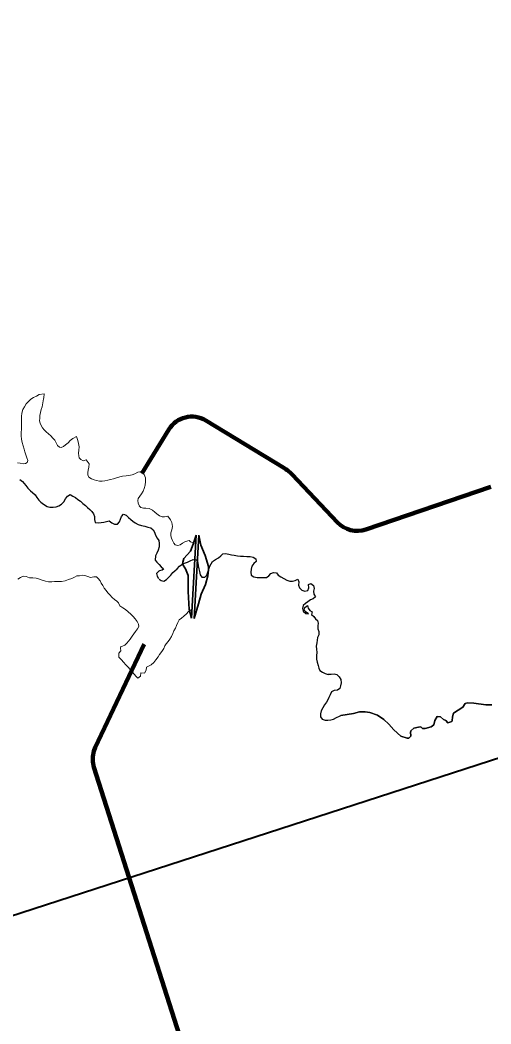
# Model space of a CAD drawing. Extents: x 553962 to 842807, y 8883888 to 9032388.
# Drawn here: x 648486 to 650234, y 8978256 to 8981986 of the extents above; entities that cross this region are included whole.
import ezdxf

# ---------------------------------------------------------------- set-up
doc = ezdxf.new("R2010")
doc.units = 0
doc.header["$LTSCALE"] = 160
for name, color, linetype, lineweight in [('15', 7, 'Continuous', 25), ('21', 7, 'Continuous', 25), ('7', 7, 'Continuous', 90), ('8', 7, 'Continuous', 13)]:
    doc.layers.add(name, color=color, linetype=linetype, lineweight=lineweight)

msp = doc.modelspace()

# ---------------------------------------------------------------- linework, layer by layer
at = {"layer": '15', "lineweight": 40}
msp.add_line((636526.5, 8974783.6), (662912, 8983353), dxfattribs=at)
at = {"layer": '21'}
for points in [[(648485.6, 8980278.9), (648495.2, 8980271.4), (648501.7, 8980263.7), (648507.8, 8980255.8), (648515.3, 8980245.8), (648524.6, 8980236.2), (648532.5, 8980230), (648542.2, 8980222.1), (648548.1, 8980211.2), (648555.4, 8980202), (648563.8, 8980194.3), (648573.3, 8980187.2)], [(648573.3, 8980187.2), (648586.3, 8980178.1), (648596.9, 8980175.3), (648608.8, 8980175.5), (648620.6, 8980176.5), (648630.5, 8980181.1), (648640.1, 8980187.3), (648648.3, 8980195.6), (648654.7, 8980206.9), (648662.1, 8980216.8), (648672.6, 8980222.4), (648682.3, 8980217.2), (648691.5, 8980211.1), (648701, 8980203.8), (648710.1, 8980197.5), (648719.6, 8980189.3), (648728.7, 8980182), (648736.5, 8980174.5), (648745.6, 8980167.4), (648752.4, 8980159.7), (648758.7, 8980151.3), (648761.8, 8980141.1), (648763, 8980129.7), (648765.3, 8980118.6), (648776.2, 8980117.8), (648787, 8980119), (648797.1, 8980120.2), (648807.2, 8980122.5), (648817, 8980124.5), (648827.3, 8980118), (648836.5, 8980112.3), (648847.9, 8980112.2), (648855.6, 8980120.8), (648859, 8980131.3), (648863.1, 8980141.5), (648870.1, 8980149.5), (648879.9, 8980145.9), (648888.9, 8980137.8), (648896.9, 8980130.5), (648905, 8980124), (648913.2, 8980118), (648924, 8980111.8), (648936.4, 8980108.2), (648948.7, 8980105.2), (648960.5, 8980101.8), (648971, 8980098.5), (648979.9, 8980091.4), (648985.1, 8980082.4), (648989, 8980071.4), (648994.6, 8980060.3), (649000.6, 8980051.8), (649003, 8980040.7), (649002.6, 8980028.3), (648999.2, 8980015.8), (648994, 8980004.6), (648988.6, 8979995.5)], [(648988.8, 8979995.1), (648988.6, 8979995.5), (648987.6, 8979979.4), (648993.3, 8979971), (649001.8, 8979962.5), (649009.2, 8979954.6), (649016.8, 8979948.1), (649018.5, 8979944.8), (649013.2, 8979941.7), (649003.3, 8979939.8), (649001.2, 8979938.5), (648992.8, 8979929.4), (648995, 8979919.6), (648999.6, 8979910.5)], [(649200.9, 8979974.2), (649211.5, 8979981.8), (649223.2, 8979987.8), (649230.8, 8979994.4), (649238.7, 8980002.5), (649248.8, 8980003.2), (649260.6, 8980000.8), (649270.4, 8979998.9), (649281.3, 8979996.8), (649292.7, 8979995), (649303.9, 8979994.2), (649315.8, 8979993.9), (649327.9, 8979993), (649340.6, 8979992), (649351.1, 8979989.9), (649361.7, 8979983.4), (649362.4, 8979973.4), (649353.1, 8979966.4), (649346.3, 8979956.7), (649343.2, 8979945.9), (649342.2, 8979933.9), (649343.9, 8979922.8), (649353.2, 8979916.3), (649366.4, 8979914), (649376.4, 8979913.9), (649389.2, 8979914.6), (649400.6, 8979914.4), (649409.8, 8979920.8), (649417.2, 8979929.7), (649427, 8979933.4), (649438.1, 8979932), (649444.2, 8979922.6), (649454, 8979916.3), (649465.2, 8979910.6), (649476.1, 8979905.1), (649486.7, 8979900.2), (649496.8, 8979900.3), (649506.7, 8979903.7), (649517.5, 8979908.3), (649521, 8979898.7), (649519.7, 8979886.5), (649523.2, 8979876), (649531.8, 8979867.9), (649542.6, 8979863.1), (649554.1, 8979866.5), (649558.3, 8979876.2), (649556.2, 8979887.8), (649565.8, 8979892.2), (649575.1, 8979885), (649577.4, 8979873.8), (649575.5, 8979863.1), (649577, 8979852.4), (649582.9, 8979842.8), (649573.5, 8979835.2), (649563.8, 8979830.9), (649554, 8979824.3), (649545, 8979817.8), (649536.6, 8979810.5), (649534.2, 8979799.8), (649537.1, 8979789.2), (649546.2, 8979780.8), (649556.6, 8979779.3), (649548.4, 8979785.6), (649540.3, 8979793), (649543.2, 8979803.3), (649552.8, 8979810.3), (649555.9, 8979800.5), (649561.8, 8979792.3), (649570.6, 8979786.8), (649568.1, 8979776.8), (649576, 8979769.7), (649582.1, 8979761.4), (649589.8, 8979754.4), (649592.8, 8979744.6), (649590.7, 8979734.8), (649591, 8979723.2), (649595.1, 8979713.3), (649594.7, 8979701.8), (649590.6, 8979691.8), (649589.2, 8979681.8), (649587.1, 8979671.9), (649585.3, 8979659), (649585.9, 8979648.3), (649587.3, 8979635.2), (649585.7, 8979624.4), (649586.2, 8979611.5), (649588.9, 8979599.6), (649592, 8979587.6), (649594.4, 8979578.1), (649598.9, 8979568.4), (649608, 8979562.8), (649617.9, 8979558.2), (649629.6, 8979554.5), (649630.9, 8979554.8), (649640.9, 8979555.6), (649652.2, 8979556.5), (649661.9, 8979553.5), (649670.1, 8979545.2), (649677.1, 8979535.4), (649677.7, 8979523), (649677.6, 8979522.6)], [(649001.8, 8979908.6), (649009.5, 8979902.8), (649020.2, 8979900.3), (649030.1, 8979906.9), (649037.3, 8979915), (649045.3, 8979923.1), (649053.7, 8979932.5), (649061.1, 8979939.4), (649069.1, 8979946.7), (649077.8, 8979956), (649086.8, 8979963.2), (649096.2, 8979967.7), (649107, 8979972), (649117.9, 8979976.9), (649128.5, 8979980.9), (649140.6, 8979979.8), (649145.3, 8979968.4), (649147.4, 8979957.5), (649149.9, 8979946.7), (649151.8, 8979936.2), (649154.8, 8979924.8), (649161.3, 8979915.1), (649171.6, 8979915.3), (649179.9, 8979923.5), (649183.2, 8979934.5), (649186.2, 8979945.8), (649190.2, 8979956), (649195.8, 8979965.1), (649200.9, 8979974.2)], [(649677.6, 8979522.6), (649675.5, 8979512.4), (649673, 8979502.2), (649664.1, 8979495.6), (649651.3, 8979494.8), (649641.6, 8979489.4), (649636.6, 8979478.5), (649632.5, 8979469), (649627.9, 8979459.7), (649622.9, 8979451), (649616.1, 8979441), (649609.6, 8979430.4), (649604, 8979418.8), (649601.7, 8979408), (649600.7, 8979397), (649607.8, 8979388.2), (649618, 8979384.8), (649628.1, 8979384.2), (649638.9, 8979385.7), (649649.2, 8979388.6), (649661.1, 8979394.1)], [(650236.5, 8979441.6), (650214.3, 8979441.8), (650170.2, 8979448), (650146.3, 8979449), (650138.5, 8979446.7), (650128.9, 8979432.8), (650095.1, 8979410.9), (650091.4, 8979396.4), (650090.1, 8979381.3), (650088.7, 8979379.2), (650074.1, 8979373.9), (650065.9, 8979383.2), (650057.5, 8979386.8), (650046.7, 8979397.1), (650034.3, 8979398.4), (650025.3, 8979383.4), (650021.6, 8979366.4), (650011.3, 8979359.9), (649989.6, 8979353.1), (649980.1, 8979353.3), (649975.3, 8979358.3), (649972.7, 8979359.3), (649964.3, 8979358.9), (649946.9, 8979354.8), (649936.1, 8979344.8), (649935.1, 8979338.5), (649936.7, 8979327.6), (649936.1, 8979325.1), (649929.5, 8979318), (649922.9, 8979317.6), (649899, 8979324.8), (649873.6, 8979348), (649854.6, 8979369.9), (649836.7, 8979386.9), (649812.6, 8979402.6), (649784.3, 8979412.5), (649766.9, 8979415.9), (649746.4, 8979415.9), (649724.1, 8979409.5), (649676.2, 8979401.4)], [(649676.2, 8979401.4), (649724.1, 8979409.5), (649746.4, 8979415.9), (649766.9, 8979415.9), (649784.3, 8979412.5), (649812.6, 8979402.6), (649836.7, 8979386.9), (649854.6, 8979369.9), (649873.6, 8979348), (649899, 8979324.8), (649922.9, 8979317.6), (649929.5, 8979318), (649936.1, 8979325.1), (649936.7, 8979327.6), (649935.1, 8979338.5), (649936.1, 8979344.8), (649946.9, 8979354.8), (649964.3, 8979358.9), (649972.7, 8979359.3), (649975.3, 8979358.3), (649980.1, 8979353.3), (649989.6, 8979353.1), (650011.3, 8979359.9), (650021.6, 8979366.4), (650025.3, 8979383.4), (650034.3, 8979398.4), (650046.7, 8979397.1), (650057.5, 8979386.8), (650065.9, 8979383.2), (650074.1, 8979373.9), (650088.7, 8979379.2), (650090.1, 8979381.3), (650091.4, 8979396.4), (650095.1, 8979410.9), (650128.9, 8979432.8), (650138.5, 8979446.7), (650146.3, 8979449), (650170.2, 8979448), (650214.3, 8979441.8), (650236.5, 8979441.6)], [(649661.1, 8979394.1), (649671.4, 8979398.6), (649676.2, 8979401.4)]]:
    msp.add_lwpolyline(points, dxfattribs=at)
at = {"layer": '7'}
for p, q in [((649175.5, 8980497.8), (649464.7, 8980322.2)), ((648938.4, 8980300.8), (649038.2, 8980464.4)), ((649495.5, 8980297.3), (649664.2, 8980118.8)), ((649769.2, 8980092.8), (650233.5, 8980251.4))]:
    msp.add_line(p, q, dxfattribs=at)
msp.add_lwpolyline([(648997.5, 8975475.9), (648999.4, 8975495.8), (649005.2, 8975514.9), (649012.9, 8975529.8), (649599.2, 8976460.8), (649608.1, 8976478.7), (649613.2, 8976498), (649614.5, 8976517.9), (649611.7, 8976537.7), (649609.8, 8976544.5), (648760.2, 8979209.5), (648756, 8979229.1), (648755.9, 8979249), (648759.7, 8979268.6), (648765.1, 8979282.8), (648947.1, 8979666.4)], dxfattribs=at)
msp.add_lwpolyline([(648997.5, 8975475.9), (648999.4, 8975495.8), (649005.2, 8975514.9), (649012.9, 8975529.8), (649599.2, 8976460.8), (649608.1, 8976478.7), (649613.2, 8976498), (649614.5, 8976517.9), (649611.7, 8976537.7), (649609.8, 8976544.5), (648760.2, 8979209.5), (648756, 8979229.1), (648755.9, 8979249), (648759.7, 8979268.6), (648765.1, 8979282.8), (648947.1, 8979666.4)], dxfattribs=at)
for centre, radius, start, end in [((649123.6, 8980412.3), 100, 58.74, 148.6041), ((649387.7, 8980195.3), 148.4, 43.3899, 58.74), ((649736.9, 8980187.5), 100, 223.3899, 288.8523)]:
    msp.add_arc(centre, radius, start, end, dxfattribs=at)
at = {"layer": '8', "lineweight": 35}
for p, q in [((649122, 8979762.7), (649140, 8980072.2)), ((649132, 8979762.1), (649149.9, 8980071.6))]:
    msp.add_line(p, q, dxfattribs=at)
at = {"layer": '8'}
msp.add_line((649124, 8979796.4), (649138.1, 8980040.9), dxfattribs=at)
for points in [[(648573.5, 8980577.7), (648574.1, 8980581.5), (648576.1, 8980596.6), (648556.5, 8980593.9), (648546.8, 8980588.4), (648535.8, 8980583.2), (648526.7, 8980577.2), (648517.6, 8980568.5), (648509.2, 8980559.9), (648502.8, 8980548.9), (648496.8, 8980538), (648493.2, 8980525.4), (648491.8, 8980512.1), (648491.8, 8980500.7), (648491.8, 8980488.4), (648491.5, 8980476.4), (648491.2, 8980464.9), (648490.2, 8980453.8), (648490.3, 8980441.3), (648491.1, 8980428.2), (648494, 8980415.4), (648498, 8980403.5), (648501.4, 8980391.4), (648504.4, 8980381.6), (648508, 8980370.7), (648511.5, 8980359.2), (648514.7, 8980349.3), (648513, 8980341.6), (648506.9, 8980337.5), (648497.1, 8980337), (648486.8, 8980338.8), (648476.5, 8980340.1)], [(648561, 8980487.5), (648558.6, 8980496.6), (648559.2, 8980505.8), (648560, 8980516.5), (648561.9, 8980526.9), (648564.9, 8980538), (648567.9, 8980548.7), (648573.5, 8980577.7)], [(648928.9, 8980179.3), (648925, 8980190.5), (648923.1, 8980199.9), (648924.3, 8980207.9), (648930.5, 8980216.8), (648937.2, 8980225.5), (648943.6, 8980234.8), (648947, 8980245.3), (648950.5, 8980257.1), (648951.7, 8980270.8), (648951.1, 8980284.7), (648947.2, 8980297.1), (648937.6, 8980308.2), (648922.9, 8980306), (648912.3, 8980299.9), (648901.9, 8980296.4), (648889.8, 8980293.8), (648879.6, 8980292.6), (648866.9, 8980290.5), (648856.2, 8980288.3), (648844, 8980284.2), (648832.7, 8980280.9), (648821.5, 8980278.5), (648811.4, 8980276.2), (648801.3, 8980273.2), (648791, 8980272), (648780.4, 8980272.6), (648769.9, 8980274.7), (648760.6, 8980277.8), (648750.8, 8980281.2), (648741.6, 8980287), (648737.5, 8980295.7), (648737.5, 8980304), (648739.1, 8980313.3), (648741.6, 8980324.3), (648743.1, 8980337), (648731.9, 8980351), (648720.5, 8980348.1), (648711.2, 8980352.3), (648705.5, 8980358.5), (648704.3, 8980366.9), (648703.5, 8980376.5), (648703.9, 8980387.5), (648705.5, 8980399.8), (648703.3, 8980411.8), (648700.7, 8980422.9), (648695.3, 8980437.7), (648682, 8980430.3), (648672.5, 8980423.1), (648664.4, 8980414.6), (648654.7, 8980407.5), (648646.9, 8980401.7), (648639, 8980397.6), (648632.1, 8980398.2), (648625.4, 8980405.1), (648620, 8980415.1), (648614.7, 8980424.2), (648608, 8980432.7), (648600.7, 8980440.8), (648591.7, 8980448.2), (648583.4, 8980455.4), (648575.6, 8980463.2), (648569.1, 8980470.8), (648564.3, 8980478.6), (648561, 8980487.5)], [(649138.1, 8980040.9), (649129.5, 8980043.4), (649118.8, 8980047.1), (649116.6, 8980049.3), (649113.2, 8980051.8), (649100.1, 8980048), (649088.6, 8980041.8), (649079.9, 8980035.5), (649071.5, 8980033.5), (649062.1, 8980036.1), (649056.2, 8980042.1), (649051.8, 8980051.3), (649048.7, 8980060.5), (649046.3, 8980069.5), (649045.7, 8980080.1), (649048.8, 8980091.3), (649051.3, 8980104.1), (649049.5, 8980118.2), (649044.6, 8980128.8), (649034.7, 8980142.5), (649021.9, 8980139.5), (649013.5, 8980139.6), (649004.1, 8980144.1), (648993.6, 8980150.9), (648985.9, 8980157.1), (648977.2, 8980165), (648965, 8980170.3), (648953.5, 8980171.4), (648943.8, 8980172), (648934, 8980174.7), (648927.6, 8980181.3), (648928.9, 8980179.3)], [(648478.2, 8979908), (648488.3, 8979914.8), (648498, 8979919.2), (648508.5, 8979917.8), (648520.7, 8979913.4), (648533.5, 8979913.5), (648545.7, 8979911.4), (648557.9, 8979907.9), (648568, 8979904.8), (648580.8, 8979901), (648592, 8979898.2), (648603.9, 8979897.9), (648614.5, 8979899.7), (648627.6, 8979899.8), (648639.9, 8979900.1), (648654, 8979902.5), (648665.5, 8979906.9), (648677.7, 8979911.2), (648688.4, 8979915.5), (648696.4, 8979920.5), (648706.6, 8979920.4), (648718.3, 8979923.2), (648726.9, 8979921.8), (648737.1, 8979918.5), (648748, 8979914.3), (648759.8, 8979916.8), (648769.3, 8979916.3), (648776.1, 8979910.8), (648783, 8979901.8), (648787.7, 8979893.1), (648793.4, 8979884.6), (648798.5, 8979875), (648805.3, 8979866.4), (648812.3, 8979857.9), (648818.7, 8979849.9), (648827.4, 8979839.9), (648836.1, 8979832.8), (648844.9, 8979826.8), (648851.8, 8979819.8), (648857, 8979809.4), (648867.5, 8979801.3), (648878, 8979794.9), (648887, 8979786.5), (648897.3, 8979778.5), (648906.2, 8979769.8), (648913.5, 8979760.6), (648920.4, 8979750.7), (648925.9, 8979741.4), (648926.7, 8979732.8), (648921.7, 8979723.9), (648914.8, 8979713.5), (648908.9, 8979705.1), (648902.4, 8979696.5), (648894.6, 8979685.6), (648888.5, 8979677.8)], [(648888.6, 8979677.9), (648882.1, 8979670.1), (648874.5, 8979662.7), (648866.2, 8979659.5), (648860.3, 8979657.8), (648859.3, 8979651.6), (648860.1, 8979642.2), (648853, 8979632.7), (648853.3, 8979618.3), (648862.8, 8979608.2), (648870.5, 8979599.3), (648879, 8979590.4), (648887.7, 8979581.6), (648895.1, 8979572.8), (648902.6, 8979563.7), (648910.1, 8979555.1), (648916.8, 8979547.1), (648923.8, 8979540.5), (648933.2, 8979548), (648934.1, 8979559.8), (648947.9, 8979559.2), (648954, 8979570.2), (648955.3, 8979580.8), (648962.5, 8979585.2), (648973, 8979589.6), (648982, 8979598.7), (648990.1, 8979608.7), (648998.2, 8979619.3), (649004.2, 8979628.1), (649012.1, 8979639.1), (649019.1, 8979651), (649023.3, 8979660.6), (649028.5, 8979668.4), (649035.8, 8979676.8), (649042.5, 8979685.2), (649047.6, 8979695.7), (649053.2, 8979705.9), (649057.4, 8979715.8), (649062.5, 8979725.8), (649067, 8979735.8), (649071.2, 8979747.6), (649076.6, 8979757.3), (649085.1, 8979763.8), (649094.5, 8979771.1), (649103.5, 8979780), (649111.7, 8979788.1), (649120.8, 8979794.1), (649124, 8979796.4)]]:
    msp.add_lwpolyline(points, dxfattribs=at)
at = {"layer": '8', "lineweight": 35}
for points in [[(649122, 8979762.7), (649114.2, 8979795.2), (649109.7, 8979862.5), (649109.7, 8979921.9), (649099.6, 8979946.6), (649088.4, 8979963.4), (649090.6, 8979971.3), (649094, 8979984.7), (649118.7, 8980012.8), (649128.8, 8980038.5), (649140, 8980072.2)], [(649149.9, 8980071.6), (649156.8, 8980034.1), (649172.5, 8979995.9), (649185.9, 8979955.6), (649185.9, 8979943.2), (649182.5, 8979920.8), (649174.7, 8979888.3), (649157.9, 8979852.4), (649147.8, 8979816.5), (649132, 8979762.1)]]:
    msp.add_lwpolyline(points, dxfattribs=at)

doc.saveas('drawing.dxf')
